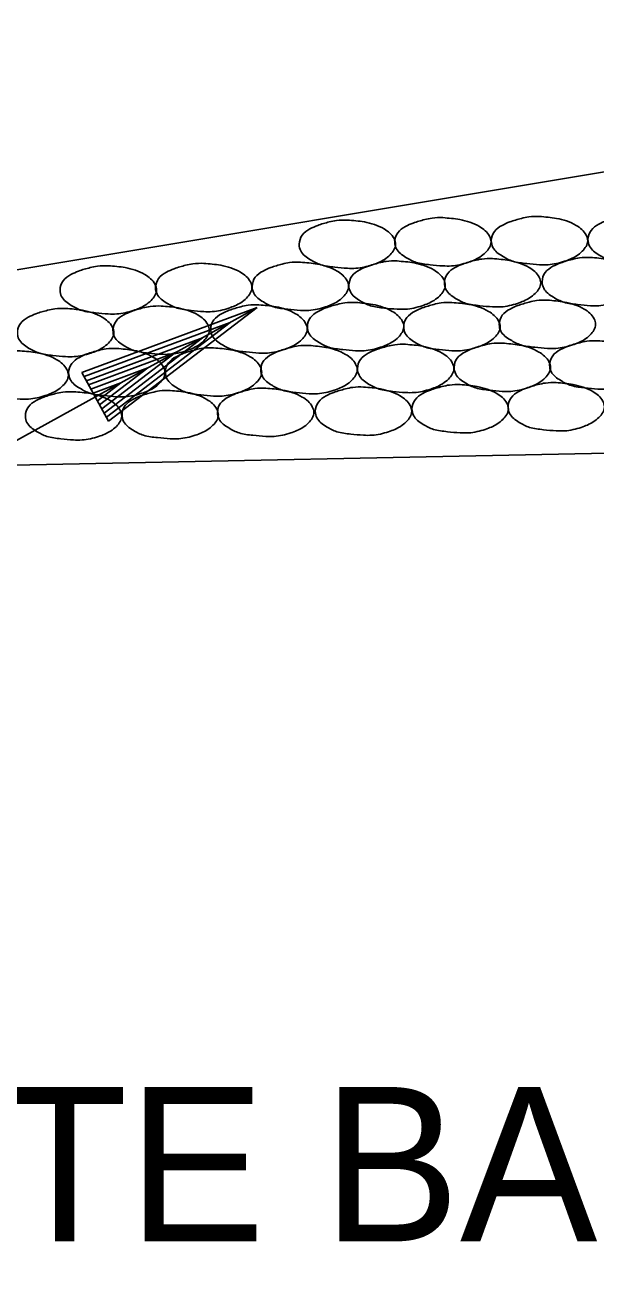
# Model space of a CAD drawing. Extents: x 60325 to 61047, y 53669 to 53767.
# Drawn here: x 60751.35 to 60753.2, y 53735.961 to 53740.052 of the extents above; entities that cross this region are included whole.
import ezdxf

# ---------------------------------------------------------------- set-up
doc = ezdxf.new("R2010")
doc.units = 0
doc.layers.add('R_Border Prem', color=7, linetype='Continuous')

msp = doc.modelspace()

# ---------------------------------------------------------------- linework, layer by layer
at = {"layer": 'R_Border Prem'}
for p, q in [((60756.0768, 53740.0516), (60747.0086, 53738.5402)), ((60751.5333, 53738.9261), (60752.1021, 53739.1373)), ((60751.6203, 53738.7685), (60752.1021, 53739.1373)), ((60751.5406, 53738.913), (60752.0144, 53739.0888)), ((60751.6131, 53738.7817), (60752.0144, 53739.0888)), ((60751.548, 53738.8996), (60751.9241, 53739.039)), ((60751.6057, 53738.7951), (60751.9241, 53739.039)), ((60751.5552, 53738.8865), (60751.8366, 53738.9907)), ((60751.5984, 53738.8082), (60751.8366, 53738.9907)), ((60751.5333, 53738.9261), (60751.6203, 53738.7685)), ((60751.5628, 53738.8728), (60751.7476, 53738.9416)), ((60751.591, 53738.8216), (60751.7476, 53738.9416)), ((60751.57, 53738.8597), (60751.6598, 53738.8931)), ((60751.5837, 53738.835), (60751.6598, 53738.8931)), ((60760.0768, 53738.8016), (60747.0086, 53738.5402))]:
    msp.add_line(p, q, dxfattribs=at)
msp.add_lwpolyline([(60747.566, 53736.3832), (60747.1124, 53736.3832), (60752.1021, 53739.1373)], dxfattribs=at)
for points in [[(60752.3945, 53739.4204), (60752.4495, 53739.4142), (60752.5132, 53739.3917), (60752.5457, 53739.3604), (60752.5507, 53739.3417), (60752.5332, 53739.3079), (60752.5145, 53739.2929), (60752.4757, 53739.2754), (60752.422, 53739.2642), (60752.3945, 53739.2642), (60752.3532, 53739.2679), (60752.3082, 53739.2754), (60752.2745, 53739.2917), (60752.2432, 53739.3204), (60752.2382, 53739.3417), (60752.2482, 53739.3717), (60752.2732, 53739.3917), (60752.2982, 53739.4029), (60752.3357, 53739.4142), (60752.3595, 53739.4192), (60752.3945, 53739.4204)], [(60752.7041, 53739.4281), (60752.7591, 53739.4218), (60752.8228, 53739.3993), (60752.8553, 53739.3681), (60752.8603, 53739.3493), (60752.8428, 53739.3156), (60752.8241, 53739.3006), (60752.7853, 53739.2831), (60752.7316, 53739.2718), (60752.7041, 53739.2718), (60752.6628, 53739.2756), (60752.6178, 53739.2831), (60752.5841, 53739.2993), (60752.5528, 53739.3281), (60752.5478, 53739.3493), (60752.5578, 53739.3793), (60752.5828, 53739.3993), (60752.6078, 53739.4106), (60752.6453, 53739.4218), (60752.6691, 53739.4268), (60752.7041, 53739.4281)], [(60753.0175, 53739.4319), (60753.0725, 53739.4257), (60753.1362, 53739.4032), (60753.1687, 53739.3719), (60753.1737, 53739.3532), (60753.1562, 53739.3194), (60753.1375, 53739.3044), (60753.0987, 53739.2869), (60753.045, 53739.2757), (60753.0175, 53739.2757), (60752.9762, 53739.2794), (60752.9312, 53739.2869), (60752.8975, 53739.3032), (60752.8662, 53739.3319), (60752.8612, 53739.3532), (60752.8712, 53739.3832), (60752.8962, 53739.4032), (60752.9212, 53739.4144), (60752.9587, 53739.4257), (60752.9825, 53739.4307), (60753.0175, 53739.4319)], [(60753.3309, 53739.4357), (60753.3859, 53739.4295), (60753.4497, 53739.407), (60753.4822, 53739.3757), (60753.4872, 53739.357), (60753.4697, 53739.3232), (60753.4509, 53739.3082), (60753.4122, 53739.2907), (60753.3584, 53739.2795), (60753.3309, 53739.2795), (60753.2897, 53739.2832), (60753.2447, 53739.2907), (60753.2109, 53739.307), (60753.1797, 53739.3357), (60753.1747, 53739.357), (60753.1847, 53739.387), (60753.2097, 53739.407), (60753.2347, 53739.4182), (60753.2722, 53739.4295), (60753.2959, 53739.4345), (60753.3309, 53739.4357)], [(60752.8651, 53739.2954), (60752.9201, 53739.2891), (60752.9839, 53739.2666), (60753.0164, 53739.2354), (60753.0214, 53739.2166), (60753.0039, 53739.1829), (60752.9851, 53739.1679), (60752.9464, 53739.1504), (60752.8926, 53739.1391), (60752.8651, 53739.1391), (60752.8239, 53739.1429), (60752.7789, 53739.1504), (60752.7451, 53739.1666), (60752.7139, 53739.1954), (60752.7089, 53739.2166), (60752.7189, 53739.2466), (60752.7439, 53739.2666), (60752.7689, 53739.2779), (60752.8064, 53739.2891), (60752.8301, 53739.2941), (60752.8651, 53739.2954)], [(60753.1824, 53739.2992), (60753.2374, 53739.2929), (60753.3011, 53739.2704), (60753.3336, 53739.2392), (60753.3386, 53739.2204), (60753.3211, 53739.1867), (60753.3024, 53739.1717), (60753.2636, 53739.1542), (60753.2099, 53739.1429), (60753.1824, 53739.1429), (60753.1411, 53739.1467), (60753.0961, 53739.1542), (60753.0624, 53739.1704), (60753.0311, 53739.1992), (60753.0261, 53739.2204), (60753.0361, 53739.2504), (60753.0611, 53739.2704), (60753.0861, 53739.2817), (60753.1236, 53739.2929), (60753.1474, 53739.2979), (60753.1824, 53739.2992)], [(60751.619, 53739.2724), (60751.674, 53739.2662), (60751.7378, 53739.2437), (60751.7703, 53739.2124), (60751.7753, 53739.1937), (60751.7578, 53739.1599), (60751.739, 53739.1449), (60751.7003, 53739.1274), (60751.6465, 53739.1162), (60751.619, 53739.1162), (60751.5778, 53739.1199), (60751.5328, 53739.1274), (60751.499, 53739.1437), (60751.4678, 53739.1724), (60751.4628, 53739.1937), (60751.4728, 53739.2237), (60751.4978, 53739.2437), (60751.5228, 53739.2549), (60751.5603, 53739.2662), (60751.584, 53739.2712), (60751.619, 53739.2724)], [(60751.9287, 53739.2801), (60751.9837, 53739.2738), (60752.0474, 53739.2513), (60752.0799, 53739.2201), (60752.0849, 53739.2013), (60752.0674, 53739.1676), (60752.0487, 53739.1526), (60752.0099, 53739.1351), (60751.9562, 53739.1238), (60751.9287, 53739.1238), (60751.8874, 53739.1276), (60751.8424, 53739.1351), (60751.8087, 53739.1513), (60751.7774, 53739.1801), (60751.7724, 53739.2013), (60751.7824, 53739.2313), (60751.8074, 53739.2513), (60751.8324, 53739.2626), (60751.8699, 53739.2738), (60751.8937, 53739.2788), (60751.9287, 53739.2801)], [(60752.2421, 53739.2839), (60752.2971, 53739.2776), (60752.3608, 53739.2551), (60752.3933, 53739.2239), (60752.3983, 53739.2051), (60752.3808, 53739.1714), (60752.3621, 53739.1564), (60752.3233, 53739.1389), (60752.2696, 53739.1276), (60752.2421, 53739.1276), (60752.2008, 53739.1314), (60752.1558, 53739.1389), (60752.1221, 53739.1551), (60752.0908, 53739.1839), (60752.0858, 53739.2051), (60752.0958, 53739.2351), (60752.1208, 53739.2551), (60752.1458, 53739.2664), (60752.1833, 53739.2776), (60752.2071, 53739.2826), (60752.2421, 53739.2839)], [(60752.5555, 53739.2877), (60752.6105, 53739.2815), (60752.6743, 53739.259), (60752.7068, 53739.2277), (60752.7118, 53739.209), (60752.6943, 53739.1752), (60752.6755, 53739.1602), (60752.6368, 53739.1427), (60752.583, 53739.1315), (60752.5555, 53739.1315), (60752.5143, 53739.1352), (60752.4693, 53739.1427), (60752.4355, 53739.159), (60752.4043, 53739.1877), (60752.3993, 53739.209), (60752.4093, 53739.239), (60752.4343, 53739.259), (60752.4593, 53739.2702), (60752.4968, 53739.2815), (60752.5205, 53739.2865), (60752.5555, 53739.2877)], [(60751.4808, 53739.1342), (60751.5358, 53739.1279), (60751.5995, 53739.1054), (60751.632, 53739.0742), (60751.637, 53739.0554), (60751.6195, 53739.0217), (60751.6008, 53739.0067), (60751.562, 53738.9892), (60751.5083, 53738.9779), (60751.4808, 53738.9779), (60751.4395, 53738.9817), (60751.3945, 53738.9892), (60751.3608, 53739.0054), (60751.3295, 53739.0342), (60751.3245, 53739.0554), (60751.3345, 53739.0854), (60751.3595, 53739.1054), (60751.3845, 53739.1167), (60751.422, 53739.1279), (60751.4458, 53739.1329), (60751.4808, 53739.1342)], [(60751.7904, 53739.1418), (60751.8454, 53739.1356), (60751.9091, 53739.1131), (60751.9416, 53739.0818), (60751.9466, 53739.0631), (60751.9291, 53739.0293), (60751.9104, 53739.0143), (60751.8716, 53738.9968), (60751.8179, 53738.9856), (60751.7904, 53738.9856), (60751.7491, 53738.9893), (60751.7041, 53738.9968), (60751.6704, 53739.0131), (60751.6391, 53739.0418), (60751.6341, 53739.0631), (60751.6441, 53739.0931), (60751.6691, 53739.1131), (60751.6941, 53739.1243), (60751.7316, 53739.1356), (60751.7554, 53739.1406), (60751.7904, 53739.1418)], [(60752.1076, 53739.1456), (60752.1626, 53739.1394), (60752.2264, 53739.1169), (60752.2589, 53739.0856), (60752.2639, 53739.0669), (60752.2464, 53739.0331), (60752.2276, 53739.0181), (60752.1889, 53739.0006), (60752.1351, 53738.9894), (60752.1076, 53738.9894), (60752.0664, 53738.9931), (60752.0214, 53739.0006), (60751.9876, 53739.0169), (60751.9564, 53739.0456), (60751.9514, 53739.0669), (60751.9614, 53739.0969), (60751.9864, 53739.1169), (60752.0114, 53739.1281), (60752.0489, 53739.1394), (60752.0726, 53739.1444), (60752.1076, 53739.1456)], [(60752.4211, 53739.1533), (60752.4761, 53739.147), (60752.5398, 53739.1245), (60752.5723, 53739.0933), (60752.5773, 53739.0745), (60752.5598, 53739.0408), (60752.5411, 53739.0258), (60752.5023, 53739.0083), (60752.4486, 53738.997), (60752.4211, 53738.997), (60752.3798, 53739.0008), (60752.3348, 53739.0083), (60752.3011, 53739.0245), (60752.2698, 53739.0533), (60752.2648, 53739.0745), (60752.2748, 53739.1045), (60752.2998, 53739.1245), (60752.3248, 53739.1358), (60752.3623, 53739.147), (60752.3861, 53739.152), (60752.4211, 53739.1533)], [(60752.7336, 53739.1531), (60752.7886, 53739.1469), (60752.8523, 53739.1244), (60752.8848, 53739.0931), (60752.8898, 53739.0744), (60752.8723, 53739.0406), (60752.8536, 53739.0256), (60752.8148, 53739.0081), (60752.7611, 53738.9969), (60752.7336, 53738.9969), (60752.6923, 53739.0006), (60752.6473, 53739.0081), (60752.6136, 53739.0244), (60752.5823, 53739.0531), (60752.5773, 53739.0744), (60752.5873, 53739.1044), (60752.6123, 53739.1244), (60752.6373, 53739.1356), (60752.6748, 53739.1469), (60752.6986, 53739.1519), (60752.7336, 53739.1531)], [(60753.0432, 53739.1608), (60753.0982, 53739.1545), (60753.1619, 53739.132), (60753.1944, 53739.1008), (60753.1994, 53739.082), (60753.1819, 53739.0483), (60753.1632, 53739.0333), (60753.1244, 53739.0158), (60753.0707, 53739.0045), (60753.0432, 53739.0045), (60753.0019, 53739.0083), (60752.9569, 53739.0158), (60752.9232, 53739.032), (60752.8919, 53739.0608), (60752.8869, 53739.082), (60752.8969, 53739.112), (60752.9219, 53739.132), (60752.9469, 53739.1433), (60752.9844, 53739.1545), (60753.0082, 53739.1595), (60753.0432, 53739.1608)], [(60752.27, 53739.0139), (60752.325, 53739.0076), (60752.3887, 53738.9851), (60752.4212, 53738.9539), (60752.4262, 53738.9351), (60752.4087, 53738.9014), (60752.39, 53738.8864), (60752.3512, 53738.8689), (60752.2975, 53738.8576), (60752.27, 53738.8576), (60752.2287, 53738.8614), (60752.1837, 53738.8689), (60752.15, 53738.8851), (60752.1187, 53738.9139), (60752.1137, 53738.9351), (60752.1237, 53738.9651), (60752.1487, 53738.9851), (60752.1737, 53738.9964), (60752.2112, 53739.0076), (60752.235, 53739.0126), (60752.27, 53739.0139)], [(60752.5834, 53739.0177), (60752.6384, 53739.0114), (60752.7022, 53738.9889), (60752.7347, 53738.9577), (60752.7397, 53738.9389), (60752.7222, 53738.9052), (60752.7034, 53738.8902), (60752.6647, 53738.8727), (60752.6109, 53738.8614), (60752.5834, 53738.8614), (60752.5422, 53738.8652), (60752.4972, 53738.8727), (60752.4634, 53738.8889), (60752.4322, 53738.9177), (60752.4272, 53738.9389), (60752.4372, 53738.9689), (60752.4622, 53738.9889), (60752.4872, 53739.0002), (60752.5247, 53739.0114), (60752.5484, 53739.0164), (60752.5834, 53739.0177)], [(60752.8968, 53739.0215), (60752.9518, 53739.0153), (60753.0156, 53738.9928), (60753.0481, 53738.9615), (60753.0531, 53738.9428), (60753.0356, 53738.909), (60753.0168, 53738.894), (60752.9781, 53738.8765), (60752.9243, 53738.8653), (60752.8968, 53738.8653), (60752.8556, 53738.869), (60752.8106, 53738.8765), (60752.7768, 53738.8928), (60752.7456, 53738.9215), (60752.7406, 53738.9428), (60752.7506, 53738.9728), (60752.7756, 53738.9928), (60752.8006, 53739.004), (60752.8381, 53739.0153), (60752.8618, 53739.0203), (60752.8968, 53739.0215)], [(60753.2064, 53739.0292), (60753.2614, 53739.0229), (60753.3252, 53739.0004), (60753.3577, 53738.9692), (60753.3627, 53738.9504), (60753.3452, 53738.9167), (60753.3264, 53738.9017), (60753.2877, 53738.8842), (60753.2339, 53738.8729), (60753.2064, 53738.8729), (60753.1652, 53738.8767), (60753.1202, 53738.8842), (60753.0864, 53738.9004), (60753.0552, 53738.9292), (60753.0502, 53738.9504), (60753.0602, 53738.9804), (60753.0852, 53739.0004), (60753.1102, 53739.0117), (60753.1477, 53739.0229), (60753.1714, 53739.0279), (60753.2064, 53739.0292)], [(60751.3333, 53738.9965), (60751.3883, 53738.9903), (60751.4521, 53738.9678), (60751.4846, 53738.9365), (60751.4896, 53738.9178), (60751.4721, 53738.884), (60751.4533, 53738.869), (60751.4146, 53738.8515), (60751.3608, 53738.8403), (60751.3333, 53738.8403), (60751.2921, 53738.844), (60751.2471, 53738.8515), (60751.2133, 53738.8678), (60751.1821, 53738.8965), (60751.1771, 53738.9178), (60751.1871, 53738.9478), (60751.2121, 53738.9678), (60751.2371, 53738.979), (60751.2746, 53738.9903), (60751.2983, 53738.9953), (60751.3333, 53738.9965)], [(60751.6468, 53739.0042), (60751.7018, 53738.9979), (60751.7655, 53738.9754), (60751.798, 53738.9442), (60751.803, 53738.9254), (60751.7855, 53738.8917), (60751.7668, 53738.8767), (60751.728, 53738.8592), (60751.6743, 53738.8479), (60751.6468, 53738.8479), (60751.6055, 53738.8517), (60751.5605, 53738.8592), (60751.5268, 53738.8754), (60751.4955, 53738.9042), (60751.4905, 53738.9254), (60751.5005, 53738.9554), (60751.5255, 53738.9754), (60751.5505, 53738.9867), (60751.588, 53738.9979), (60751.6118, 53739.0029), (60751.6468, 53739.0042)], [(60751.9604, 53739.0062), (60752.0154, 53739), (60752.0791, 53738.9775), (60752.1116, 53738.9462), (60752.1166, 53738.9275), (60752.0991, 53738.8937), (60752.0804, 53738.8787), (60752.0416, 53738.8612), (60751.9879, 53738.85), (60751.9604, 53738.85), (60751.9191, 53738.8537), (60751.8741, 53738.8612), (60751.8404, 53738.8775), (60751.8091, 53738.9062), (60751.8041, 53738.9275), (60751.8141, 53738.9575), (60751.8391, 53738.9775), (60751.8641, 53738.9887), (60751.9016, 53739), (60751.9254, 53739.005), (60751.9604, 53739.0062)], [(60752.7602, 53738.8871), (60752.8152, 53738.8808), (60752.8789, 53738.8583), (60752.9114, 53738.8271), (60752.9164, 53738.8083), (60752.8989, 53738.7746), (60752.8802, 53738.7596), (60752.8414, 53738.7421), (60752.7877, 53738.7308), (60752.7602, 53738.7308), (60752.7189, 53738.7346), (60752.6739, 53738.7421), (60752.6402, 53738.7583), (60752.6089, 53738.7871), (60752.6039, 53738.8083), (60752.6139, 53738.8383), (60752.6389, 53738.8583), (60752.6639, 53738.8696), (60752.7014, 53738.8808), (60752.7252, 53738.8858), (60752.7602, 53738.8871)], [(60753.0716, 53738.8936), (60753.1266, 53738.8873), (60753.1903, 53738.8648), (60753.2228, 53738.8336), (60753.2278, 53738.8148), (60753.2103, 53738.7811), (60753.1916, 53738.7661), (60753.1528, 53738.7486), (60753.0991, 53738.7373), (60753.0716, 53738.7373), (60753.0303, 53738.7411), (60752.9853, 53738.7486), (60752.9516, 53738.7648), (60752.9203, 53738.7936), (60752.9153, 53738.8148), (60752.9253, 53738.8448), (60752.9503, 53738.8648), (60752.9753, 53738.8761), (60753.0128, 53738.8873), (60753.0366, 53738.8923), (60753.0716, 53738.8936)], [(60751.5064, 53738.8642), (60751.5614, 53738.8579), (60751.6252, 53738.8354), (60751.6577, 53738.8042), (60751.6627, 53738.7854), (60751.6452, 53738.7517), (60751.6264, 53738.7367), (60751.5877, 53738.7192), (60751.5339, 53738.7079), (60751.5064, 53738.7079), (60751.4652, 53738.7117), (60751.4202, 53738.7192), (60751.3864, 53738.7354), (60751.3552, 53738.7642), (60751.3502, 53738.7854), (60751.3602, 53738.8154), (60751.3852, 53738.8354), (60751.4102, 53738.8467), (60751.4477, 53738.8579), (60751.4714, 53738.8629), (60751.5064, 53738.8642)], [(60751.8199, 53738.868), (60751.8749, 53738.8617), (60751.9386, 53738.8392), (60751.9711, 53738.808), (60751.9761, 53738.7892), (60751.9586, 53738.7555), (60751.9399, 53738.7405), (60751.9011, 53738.723), (60751.8474, 53738.7117), (60751.8199, 53738.7117), (60751.7786, 53738.7155), (60751.7336, 53738.723), (60751.6999, 53738.7392), (60751.6686, 53738.768), (60751.6636, 53738.7892), (60751.6736, 53738.8192), (60751.6986, 53738.8392), (60751.7236, 53738.8505), (60751.7611, 53738.8617), (60751.7849, 53738.8667), (60751.8199, 53738.868)], [(60752.1295, 53738.8756), (60752.1845, 53738.8694), (60752.2482, 53738.8469), (60752.2807, 53738.8156), (60752.2857, 53738.7969), (60752.2682, 53738.7631), (60752.2495, 53738.7481), (60752.2107, 53738.7306), (60752.157, 53738.7194), (60752.1295, 53738.7194), (60752.0882, 53738.7231), (60752.0432, 53738.7306), (60752.0095, 53738.7469), (60751.9782, 53738.7756), (60751.9732, 53738.7969), (60751.9832, 53738.8269), (60752.0082, 53738.8469), (60752.0332, 53738.8581), (60752.0707, 53738.8694), (60752.0945, 53738.8744), (60752.1295, 53738.8756)], [(60752.4467, 53738.8794), (60752.5017, 53738.8732), (60752.5655, 53738.8507), (60752.598, 53738.8194), (60752.603, 53738.8007), (60752.5855, 53738.7669), (60752.5667, 53738.7519), (60752.528, 53738.7344), (60752.4742, 53738.7232), (60752.4467, 53738.7232), (60752.4055, 53738.7269), (60752.3605, 53738.7344), (60752.3267, 53738.7507), (60752.2955, 53738.7794), (60752.2905, 53738.8007), (60752.3005, 53738.8307), (60752.3255, 53738.8507), (60752.3505, 53738.8619), (60752.388, 53738.8732), (60752.4117, 53738.8782), (60752.4467, 53738.8794)]]:
    msp.add_spline(points, degree=3, dxfattribs=at)

# ---------------------------------------------------------------- texts
msp.add_text('AGGREGATE BASE COURSE (CL. 7)', height=0.5, dxfattribs=at).set_placement((60747.8925, 53736.1112))

doc.saveas('drawing.dxf')
